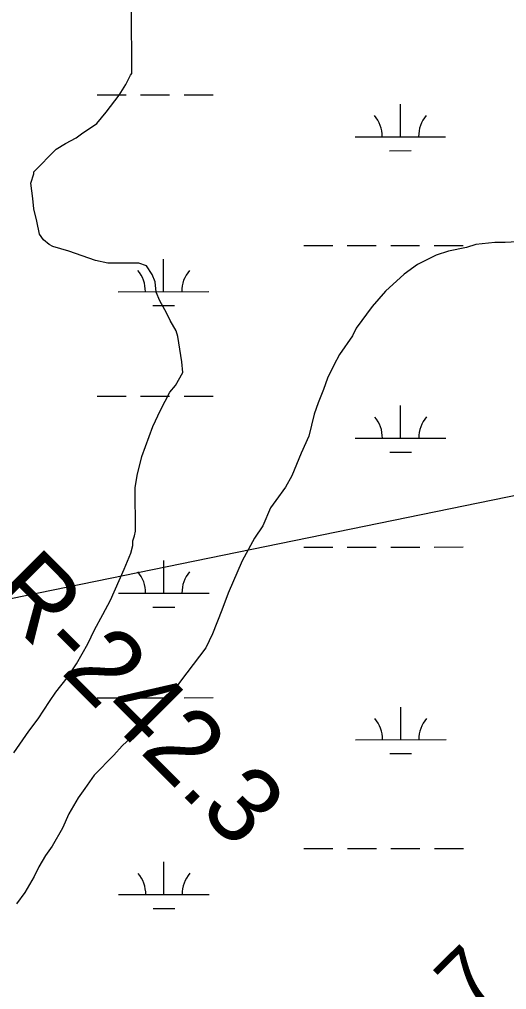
# Model space of a CAD drawing. Extents: x 3279314 to 3317160, y 734079 to 759431.
# Drawn here: x 3306103 to 3306641, y 741565 to 742635 of the extents above; entities that cross this region are included whole.
import ezdxf

# ---------------------------------------------------------------- set-up
doc = ezdxf.new("R2010")
doc.units = 0
for name, color, linetype in [('V-RIVR-RANG', 7, 'Continuous'), ('V-RIVR-RANG-IDEN', 7, 'Continuous'), ('V-SITE-VEGE', 7, 'Continuous'), ('V-TOPO-MINR', 7, 'Continuous'), ('V-WETL-SWMP', 7, 'Continuous')]:
    doc.layers.add(name, color=color, linetype=linetype)

msp = doc.modelspace()

# ---------------------------------------------------------------- linework, layer by layer
at = {"layer": 'V-SITE-VEGE'}
for points in [[(3306097.1, 741825.9), (3306113.7, 741850), (3306124, 741863.6), (3306136.5, 741882.4), (3306143.7, 741892.8), (3306156.1, 741908.5), (3306166.5, 741924.2), (3306178.9, 741946.1), (3306186.1, 741961.8), (3306195.4, 741978.5), (3306203.7, 741994.2), (3306219.1, 742028.7), (3306226.3, 742046.4), (3306228.4, 742054.8), (3306228.4, 742060), (3306230.4, 742065.2), (3306231.4, 742070.4), (3306231.2, 742118.3), (3306233.2, 742131.9), (3306238.3, 742152.8), (3306250.7, 742186.2), (3306258.9, 742203.9), (3306269.2, 742223.8), (3306275.5, 742231.1), (3306283.7, 742245.7), (3306282.6, 742257.2), (3306278.3, 742285.3), (3306276.2, 742291.5), (3306269.9, 742303), (3306265.7, 742311.3), (3306258.3, 742324.8), (3306254.1, 742334.2), (3306253, 742345.6), (3306249.9, 742353.9), (3306243.6, 742363.3), (3306235.2, 742366.4), (3306200.8, 742366.2), (3306187.3, 742369.3), (3306158, 742379.5), (3306140.3, 742384.7), (3306136.1, 742386.7), (3306129.8, 742391.9), (3306125.6, 742398.1), (3306122.5, 742412.7), (3306119.3, 742426.3), (3306118.2, 742437.7), (3306116, 742454.4), (3306119.1, 742464.8), (3306119.1, 742466.9), (3306144, 742492), (3306154.3, 742498.3), (3306165.8, 742504.6), (3306172, 742508.8), (3306188.6, 742520.4), (3306199, 742532.9), (3306213.5, 742551.8), (3306220.7, 742563.3), (3306225.9, 742573.7), (3306227.3, 742575.5), (3306226.9, 742648.5)], [(3306659.2, 742390.3), (3306639.4, 742389.2), (3306628, 742389.1), (3306607.1, 742386.9), (3306596.7, 742383.7), (3306577, 742379.5), (3306563.4, 742375.2), (3306542.6, 742364.7), (3306528.1, 742354.2), (3306507.3, 742335.4), (3306492.8, 742318.6), (3306475.2, 742294.6), (3306471.1, 742286.2), (3306456.6, 742265.3), (3306450.4, 742253.8), (3306443.2, 742239.2), (3306439.1, 742226.7), (3306432.9, 742212.1), (3306428.8, 742199.5), (3306422.7, 742175.5), (3306414.4, 742156.7), (3306404.1, 742131.7), (3306396.9, 742119.1), (3306386.5, 742104.5), (3306380.3, 742096.1), (3306372.1, 742076.3), (3306362.8, 742062.7), (3306349.3, 742037.6), (3306333.9, 742002.1), (3306326.7, 741983.3), (3306316.4, 741957.2), (3306309.2, 741941.6), (3306281.2, 741905), (3306267.7, 741886.1), (3306257.4, 741875.7), (3306242.9, 741858.9), (3306232.5, 741848.5), (3306216.9, 741833.8), (3306207.6, 741823.3), (3306185.8, 741801.3), (3306175.5, 741786.7), (3306168.2, 741776.2), (3306157.9, 741758.5), (3306150.7, 741742.8), (3306139.3, 741723), (3306132.1, 741712.5), (3306124.8, 741700), (3306119.7, 741689.5), (3306109.3, 741671.8), (3306100, 741659.2)]]:
    msp.add_lwpolyline(points, dxfattribs=at)
at = {"layer": 'V-TOPO-MINR'}
msp.add_lwpolyline([(3307141.7, 742210.4), (3305248.8, 741822.8), (3305237.1, 741818.6), (3305225.8, 741813.7), (3305215.1, 741807.7), (3305204.7, 741800.8), (3304937.2, 741602.3), (3304838.2, 741526.7), (3304740.6, 741449.2), (3304645.2, 741369.1), (3304551.2, 741287.1), (3304390.3, 741142.8), (3304378.1, 741131.5), (3304366.1, 741120), (3304354.4, 741108.2), (3304342.9, 741096.1), (3304307, 741057.4), (3304293.2, 741044.2), (3304278.5, 741032.2), (3304262.4, 741022.1), (3304247.4, 741014.3)], dxfattribs=at)
at = {"layer": 'V-WETL-SWMP'}
for p, q in [((3306189, 742552), (3306221, 742552.1)), ((3306237, 742552.1), (3306269, 742552.1)), ((3306285, 742552.1), (3306317, 742552.1)), ((3306523.8, 742505.8), (3306523.8, 742541.8)), ((3306473.8, 742505.8), (3306573.8, 742505.8)), ((3306511.8, 742490.3), (3306535.8, 742490.4)), ((3306417.1, 742385.7), (3306449.1, 742385.7)), ((3306465.1, 742385.7), (3306497.1, 742385.7)), ((3306513.1, 742385.7), (3306545.1, 742385.7)), ((3306561.1, 742385.7), (3306593.1, 742385.7)), ((3306262.5, 742334.8), (3306262.5, 742370.8)), ((3306212.5, 742334.8), (3306312.5, 742334.9)), ((3306250.5, 742319.4), (3306274.5, 742319.4)), ((3306189.1, 742219.4), (3306221.1, 742219.4)), ((3306237.1, 742219.4), (3306269.1, 742219.4)), ((3306285.1, 742219.4), (3306317.1, 742219.4)), ((3306524, 742173.1), (3306524, 742209.1)), ((3306474, 742173.1), (3306574, 742173.1)), ((3306512, 742157.7), (3306536, 742157.7)), ((3306417.2, 742053), (3306449.2, 742053)), ((3306465.2, 742053), (3306497.2, 742053)), ((3306513.2, 742053), (3306545.2, 742053)), ((3306561.2, 742053), (3306593.2, 742053.1)), ((3306262.7, 742002.2), (3306262.6, 742038.2)), ((3306212.7, 742002.1), (3306312.7, 742002.2)), ((3306250.7, 741986.7), (3306274.7, 741986.7)), ((3306189.3, 741886.7), (3306221.3, 741886.7)), ((3306237.3, 741886.7), (3306269.3, 741886.7)), ((3306285.3, 741886.7), (3306317.3, 741886.8)), ((3306524.2, 741840.4), (3306524.2, 741876.4)), ((3306474.2, 741840.4), (3306574.2, 741840.5)), ((3306512.2, 741825), (3306536.2, 741825)), ((3306417.4, 741720.3), (3306449.4, 741720.3)), ((3306465.4, 741720.3), (3306497.4, 741720.3)), ((3306513.4, 741720.3), (3306545.4, 741720.4)), ((3306561.4, 741720.4), (3306593.4, 741720.4)), ((3306262.8, 741669.5), (3306262.8, 741705.5)), ((3306212.8, 741669.5), (3306312.8, 741669.5)), ((3306250.8, 741654), (3306274.8, 741654.1))]:
    msp.add_line(p, q, dxfattribs=at)
for centre, start, end in [((3306468.6, 742506.2), 359.2573, 40.801), ((3306579.1, 742506.3), 139.2573, 180.801), ((3306207.2, 742335.3), 359.2573, 40.801), ((3306317.7, 742335.3), 139.2573, 180.801), ((3306468.8, 742173.5), 359.2573, 40.801), ((3306579.3, 742173.6), 139.2573, 180.801), ((3306207.4, 742002.6), 359.2573, 40.801), ((3306317.9, 742002.7), 139.2573, 180.801), ((3306468.9, 741840.9), 359.2573, 40.801), ((3306579.4, 741840.9), 139.2573, 180.801), ((3306207.6, 741669.9), 359.2573, 40.801), ((3306318.1, 741670), 139.2573, 180.801)]:
    msp.add_arc(centre, 35.2, start, end, dxfattribs=at)

# ---------------------------------------------------------------- texts
at = {"layer": 'V-RIVR-RANG'}
msp.add_text('29.7', height=67, rotation=44.7483, dxfattribs=at).set_placement((3306515.3, 741447.6))
at = {"layer": 'V-RIVR-RANG-IDEN'}
msp.add_text('R-242.3', height=83, rotation=314.8926, dxfattribs=at).set_placement((3306065.3, 741997.5))

doc.saveas('drawing.dxf')
